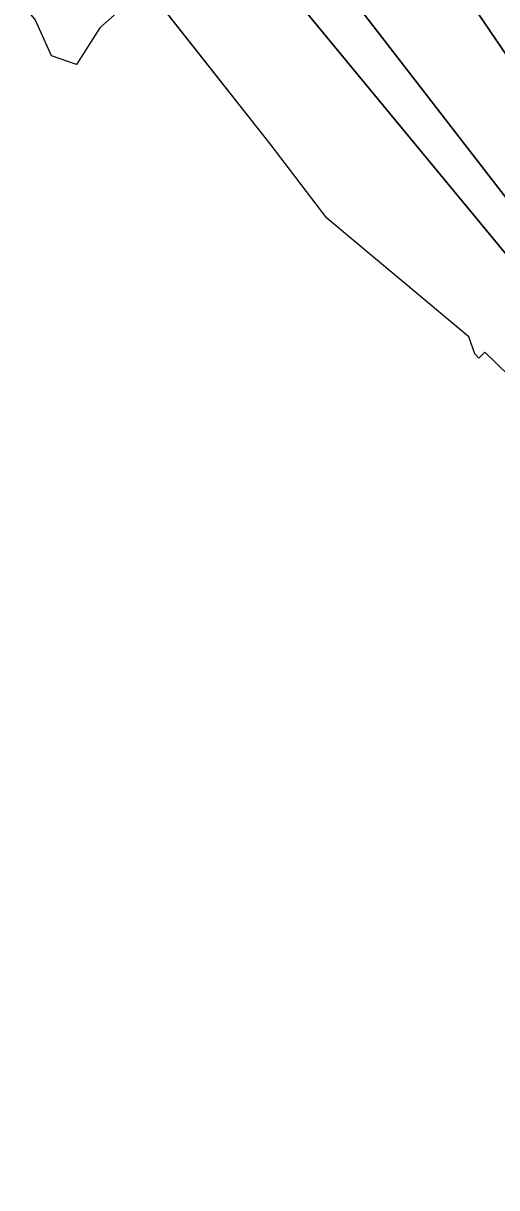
# Model space of a CAD drawing. Extents: x -262715 to -259381, y -1237238 to -1231182.
# Drawn here: x -262289.7 to -262241.7, y -1235578.3 to -1235460 of the extents above; entities that cross this region are included whole.
import ezdxf

# ---------------------------------------------------------------- set-up
doc = ezdxf.new("R2010")
doc.units = 0
for name, color, linetype in [('body_kn', 7, 'Continuous'), ('katuz_linie', 7, 'Continuous'), ('kladpar_hranice', 7, 'Continuous'), ('kladpar_plochy', 7, 'Continuous'), ('zuob_linie', 7, 'Continuous'), ('zuob_plochy', 7, 'Continuous')]:
    doc.layers.add(name, color=color, linetype=linetype)

msp = doc.modelspace()

# ---------------------------------------------------------------- linework, layer by layer
at = {"layer": 'body_kn'}
for p, q in [((-262281.97, -1235460.46), (-262281.97, -1235460.46)), ((-262286.89, -1235463.31), (-262286.89, -1235463.31)), ((-262284.34, -1235464.19), (-262284.34, -1235464.19)), ((-262255.74, -1235465.27), (-262255.74, -1235465.27)), ((-262264.69, -1235472.24), (-262264.69, -1235472.24)), ((-262258.91, -1235479.79), (-262258.91, -1235479.79)), ((-262244.5, -1235491.84), (-262244.5, -1235491.84)), ((-262243.89, -1235493.57), (-262243.89, -1235493.57)), ((-262242.88, -1235493.42), (-262242.88, -1235493.42)), ((-262243.48, -1235494.02), (-262243.48, -1235494.02))]:
    msp.add_line(p, q, dxfattribs=at)
at = {"layer": 'katuz_linie'}
msp.add_lwpolyline([(-262240.46, -1235495.75), (-262242.88, -1235493.42), (-262243.48, -1235494.02), (-262243.89, -1235493.57), (-262244.5, -1235491.84), (-262258.91, -1235479.79), (-262264.69, -1235472.24), (-262277.27, -1235456.27), (-262281.97, -1235460.46), (-262284.34, -1235464.19), (-262286.89, -1235463.31), (-262288.55, -1235459.61)], dxfattribs=at)
at = {"layer": 'kladpar_hranice'}
for p, q in [((-262100.82, -1235659.07), (-262455.78, -1235199.04)), ((-262455.78, -1235199.04), (-262100.82, -1235659.07))]:
    msp.add_line(p, q, dxfattribs=at)
for points in [[(-262389.58, -1235302.98), (-262390.13, -1235298.71), (-262387.33, -1235293.79), (-262383.12, -1235292.1), (-262377.12, -1235294.6), (-262306.16, -1235380.65), (-262271.88, -1235422.49), (-262262.62, -1235433.79), (-262251.23, -1235447.69), (-262234.08, -1235472.95), (-262205.66, -1235507.68), (-262204.32, -1235510.25), (-262203.87, -1235513.53), (-262205.32, -1235516.81), (-262207.82, -1235517.63), (-262210.32, -1235517.58), (-262213.61, -1235516.31), (-262255.74, -1235465.27), (-262274, -1235443.14), (-262283.24, -1235431.94), (-262334.59, -1235369.71), (-262389.58, -1235302.98)], [(-262377.12, -1235294.6), (-262383.12, -1235292.1), (-262387.33, -1235293.79), (-262390.13, -1235298.71), (-262389.58, -1235302.98), (-262334.59, -1235369.71), (-262283.24, -1235431.94), (-262274, -1235443.14), (-262255.74, -1235465.27), (-262213.61, -1235516.31), (-262210.32, -1235517.58), (-262207.82, -1235517.63), (-262205.32, -1235516.81), (-262203.87, -1235513.53), (-262204.32, -1235510.25), (-262205.66, -1235507.68), (-262234.08, -1235472.95), (-262251.23, -1235447.69), (-262262.62, -1235433.79), (-262271.88, -1235422.49), (-262306.16, -1235380.65), (-262377.12, -1235294.6)], [(-262290.28, -1235439.75), (-262282.58, -1235449.53), (-262277.27, -1235456.27), (-262281.97, -1235460.46), (-262284.34, -1235464.19), (-262286.89, -1235463.31), (-262288.55, -1235459.61), (-262289.75, -1235458.19), (-262291.39, -1235456.06), (-262291.87, -1235455.38), (-262294.09, -1235450.18), (-262297.6, -1235445.84), (-262290.28, -1235439.75)], [(-262240.46, -1235495.75), (-262242.88, -1235493.42), (-262243.48, -1235494.02), (-262243.89, -1235493.57), (-262244.5, -1235491.84), (-262258.91, -1235479.79), (-262264.69, -1235472.24), (-262277.27, -1235456.27)]]:
    msp.add_lwpolyline(points, dxfattribs=at)
at = {"layer": 'kladpar_plochy'}
for p, q in [((-262274, -1235443.14), (-262255.74, -1235465.27)), ((-262234.08, -1235472.95), (-262251.23, -1235447.69)), ((-262264.69, -1235472.24), (-262277.27, -1235456.27)), ((-262255.74, -1235465.27), (-262213.61, -1235516.31)), ((-262258.91, -1235479.79), (-262264.69, -1235472.24)), ((-262244.5, -1235491.84), (-262258.91, -1235479.79)), ((-262243.89, -1235493.57), (-262244.5, -1235491.84)), ((-262243.48, -1235494.02), (-262243.89, -1235493.57)), ((-262242.88, -1235493.42), (-262243.48, -1235494.02)), ((-262240.46, -1235495.75), (-262242.88, -1235493.42))]:
    msp.add_line(p, q, dxfattribs=at)
for points in [[(-262389.58, -1235302.98), (-262390.13, -1235298.71), (-262387.33, -1235293.79), (-262383.12, -1235292.1), (-262377.12, -1235294.6), (-262306.16, -1235380.65), (-262271.88, -1235422.49), (-262262.62, -1235433.79), (-262251.23, -1235447.69), (-262234.08, -1235472.95), (-262205.66, -1235507.68), (-262204.32, -1235510.25), (-262203.87, -1235513.53), (-262205.32, -1235516.81), (-262207.82, -1235517.63), (-262210.32, -1235517.58), (-262213.61, -1235516.31), (-262255.74, -1235465.27), (-262274, -1235443.14), (-262283.24, -1235431.94), (-262334.59, -1235369.71)], [(-262290.28, -1235439.75), (-262282.58, -1235449.53), (-262277.27, -1235456.27), (-262281.97, -1235460.46), (-262284.34, -1235464.19), (-262286.89, -1235463.31), (-262288.55, -1235459.61), (-262289.75, -1235458.19), (-262291.39, -1235456.06), (-262291.87, -1235455.38), (-262294.09, -1235450.18), (-262297.6, -1235445.84)]]:
    msp.add_lwpolyline(points, close=True, dxfattribs=at)
at = {"layer": 'zuob_linie'}
msp.add_lwpolyline([(-262240.46, -1235495.75), (-262242.88, -1235493.42), (-262243.48, -1235494.02), (-262243.89, -1235493.57), (-262244.5, -1235491.84), (-262258.91, -1235479.79), (-262264.69, -1235472.24), (-262277.27, -1235456.27), (-262281.97, -1235460.46), (-262284.34, -1235464.19), (-262286.89, -1235463.31), (-262288.55, -1235459.61)], dxfattribs=at)
at = {"layer": 'zuob_plochy'}
msp.add_lwpolyline([(-262240.46, -1235495.75), (-262242.88, -1235493.42), (-262243.48, -1235494.02), (-262243.89, -1235493.57), (-262244.5, -1235491.84), (-262258.91, -1235479.79), (-262264.69, -1235472.24), (-262277.27, -1235456.27), (-262281.97, -1235460.46), (-262284.34, -1235464.19), (-262286.89, -1235463.31), (-262288.55, -1235459.61)], dxfattribs=at)

doc.saveas('drawing.dxf')
